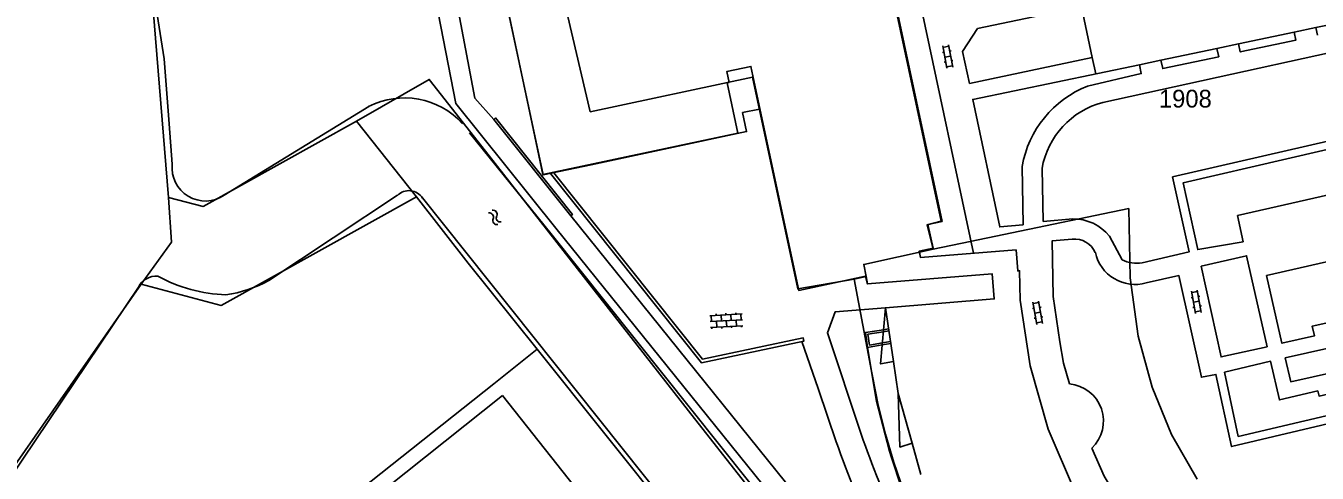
# Model space of a CAD drawing. Extents: x 148816 to 151297, y 399515 to 402500.
# Drawn here: x 150394.7 to 150525.4, y 400714.6 to 400759.9 of the extents above; entities that cross this region are included whole.
import ezdxf

# ---------------------------------------------------------------- set-up
doc = ezdxf.new("R2010")
doc.units = 0
for name, color, linetype in [('B01 Hoofdgebouw  [T] Norm', 7, 'Continuous'), ('B01 hoofgebouw', 7, 'Continuous'), ('G01 perceelsgrens', 7, 'Continuous'), ('S02 Open verharding  Norm', 7, 'Continuous'), ('S05 Water  Norm', 7, 'Continuous'), ('T01 Muur  [D] Gem', 7, 'Continuous'), ('T09 Insteek water  [T] Norm', 7, 'Continuous'), ('V00 Kant verharding algemeen  [T] Norm', 7, 'Continuous'), ('V00 Kant verharding algemeen secundair  [T] Norm', 7, 'Continuous'), ('Z01 perceelnummer', 7, 'Continuous')]:
    doc.layers.add(name, color=color, linetype=linetype)

msp = doc.modelspace()

# ---------------------------------------------------------------- linework, layer by layer
at = {"layer": 'B01 Hoofdgebouw  [T] Norm'}
for p, q in [((150445.93, 400750), (150443.41, 400761.93)), ((150447.03, 400744.86), (150445.93, 400750)), ((150466.76, 400749.04), (150447.03, 400744.86)), ((150494.95, 400737.22), (150495.12, 400735.09)), ((150481.72, 400731.36), (150482.53, 400725.9)), ((150483, 400722.67), (150484.42, 400717.63))]:
    msp.add_line(p, q, dxfattribs=at)
for points in [[(150467.82, 400786.94), (150473.64, 400788.19), (150473.49, 400788.91), (150480.48, 400790.42), (150483.76, 400775.12), (150485.54, 400775.51), (150485.13, 400777.4), (150497.8, 400780.08), (150500.5, 400767.4), (150487.81, 400764.73), (150487.73, 400765.1), (150482.37, 400763.97), (150487.47, 400740.1)], [(150485.31, 400714.47), (150484.42, 400717.63), (150483.18, 400717.24), (150483, 400722.67), (150482.53, 400725.9), (150481.23, 400725.67), (150481.72, 400731.36), (150492.74, 400732.25), (150492.54, 400734.78), (150479.89, 400733.77), (150479.71, 400734.56), (150472.94, 400733.11), (150468.1, 400755.81), (150465.66, 400755.29), (150465.89, 400754.19), (150465.68, 400754.15), (150466.76, 400749.04)], [(150487.47, 400740.1), (150486.03, 400739.8), (150486.54, 400737.38), (150485.13, 400737.08), (150485.27, 400736.45), (150494.95, 400737.22), (150495.12, 400735.09), (150495.31, 400735.1), (150495.38, 400732.14), (150496.37, 400725.47), (150498.19, 400719.05), (150500.86, 400712.86), (150504.29, 400707.1), (150508.48, 400701.82), (150513.23, 400697.01), (150518.7, 400693.14), (150520.33, 400692.23), (150521.62, 400694.54), (150517.81, 400696.66), (150521.82, 400703.84), (150526.28, 400701.35)]]:
    msp.add_lwpolyline(points, dxfattribs=at)
at = {"layer": 'B01 hoofgebouw'}
for points in [[(150451.93, 400745.85), (150447.04, 400744.81), (150443.41, 400761.87), (150449.04, 400763.06), (150448.96, 400763.4), (150456.48, 400764.98), (150451.63, 400787.73), (150453.13, 400788.05), (150452.62, 400790.46), (150459.6, 400791.94), (150459.32, 400793.26), (150466.15, 400794.71), (150467.68, 400787.59), (150480.48, 400790.4), (150483.75, 400775.09), (150485.53, 400775.47), (150485.12, 400777.39), (150497.79, 400780.09), (150498.84, 400775.21)], [(150487.37, 400740.12), (150482.41, 400763.38), (150500.55, 400767.25), (150498.84, 400775.21)], [(150449.04, 400763.06), (150451.83, 400751.22), (150468.26, 400754.72), (150472.84, 400733.26), (150478.54, 400734.27)], [(150443.41, 400761.87), (150447.04, 400744.81), (150466.76, 400749.04), (150465.68, 400754.15), (150465.89, 400754.19), (150465.66, 400755.29), (150468.1, 400755.81)], [(150468.95, 400751.49), (150467.25, 400751.13), (150467.66, 400749.2), (150451.93, 400745.85)], [(150409.4, 400738.01), (150406.32, 400733.75), (150414.45, 400731.6), (150434.21, 400742.59), (150428.16, 400750.27), (150412.61, 400741.62), (150409.1, 400742.54), (150409.4, 400738.01)], [(150487.37, 400740.12), (150485.95, 400739.76), (150486.57, 400737.28)], [(150486.57, 400737.28), (150485.16, 400736.98)], [(150526.28, 400701.35), (150521.82, 400703.84), (150517.81, 400696.66), (150521.62, 400694.54), (150520.33, 400692.23), (150518.7, 400693.14), (150513.23, 400697.01), (150508.48, 400701.82), (150504.29, 400707.1), (150500.86, 400712.86), (150498.19, 400719.05), (150496.37, 400725.47), (150495.38, 400732.14), (150495.31, 400735.1), (150495.12, 400735.09), (150494.95, 400737.22), (150485.27, 400736.45), (150485.16, 400736.98)], [(150479.89, 400733.77), (150479.78, 400734.54), (150478.54, 400734.27)], [(150479.89, 400733.77), (150492.54, 400734.78), (150492.74, 400732.25), (150481.72, 400731.36), (150481.23, 400725.67), (150482.53, 400725.9), (150483, 400722.67), (150483.18, 400717.24), (150484.42, 400717.63), (150485.31, 400714.47)]]:
    msp.add_lwpolyline(points, dxfattribs=at)
at = {"layer": 'G01 perceelsgrens'}
for points in [[(150409.1, 400742.54), (150407.29, 400764.9), (150404.52, 400794.9), (150402.77, 400812.46), (150386.38, 400824.54), (150381.97, 400826.72)], [(150428.16, 400750.27), (150435.52, 400754.48), (150441.58, 400746.74)], [(150409.1, 400742.54), (150412.61, 400741.62), (150428.16, 400750.27)], [(150446.44, 400727.15), (150439.47, 400735.86), (150434.21, 400742.59), (150428.16, 400750.27)], [(150441.58, 400746.74), (150461.79, 400720.93)], [(150370.07, 400500), (150364.31, 400510.65), (150343.9, 400538.77), (150328.46, 400555.76), (150313.53, 400572.26), (150301.64, 400579.11), (150295.43, 400584.76), (150288.96, 400595.19), (150291.22, 400604.99), (150318.19, 400634.66), (150340.67, 400659.51), (150365.18, 400684.1), (150373.91, 400692.93), (150390.96, 400711.75), (150406.32, 400733.75), (150409.4, 400738.01), (150409.1, 400742.54)], [(150490.31, 400738.06), (150506.36, 400741.4)], [(150506.36, 400741.4), (150506.5, 400734.39)], [(150486.57, 400737.28), (150490.31, 400738.06)], [(150478.54, 400734.27), (150479.78, 400734.54), (150479.52, 400735.75), (150486.57, 400737.28)], [(150480.31, 400724.94), (150478.54, 400734.27)], [(150506.5, 400734.39), (150507.33, 400728.48)], [(150507.33, 400728.48), (150508.72, 400723.3)], [(150442.05, 400723.66), (150446.44, 400727.15)], [(150602.69, 400634.67), (150579.89, 400642.95), (150546.96, 400641.65), (150515.74, 400640.31), (150504.01, 400654.77), (150473.85, 400692.85), (150446.44, 400727.15)], [(150480.41, 400724.42), (150480.31, 400724.94)], [(150442.05, 400723.66), (150395.48, 400686.68)], [(150481, 400721.48), (150480.41, 400724.42)], [(150508.72, 400723.3), (150510.68, 400718.51)], [(150461.79, 400720.93), (150473.86, 400705.51), (150520, 400647.77), (150579.92, 400649.92), (150592.46, 400646.68), (150600.93, 400642.95)], [(150481.74, 400718.57), (150481, 400721.48)], [(150482.57, 400715.7), (150481.74, 400718.57)], [(150510.68, 400718.51), (150513.29, 400713.99)], [(150483.56, 400712.86), (150482.57, 400715.7)]]:
    msp.add_lwpolyline(points, dxfattribs=at)
at = {"layer": 'S02 Open verharding  Norm'}
for p, q in [((150487.64, 400757.24), (150487.49, 400757.21)), ((150487.52, 400757.88), (150487.95, 400755.62)), ((150487.55, 400757.73), (150488.13, 400757.84)), ((150488.11, 400757.99), (150488.54, 400755.73)), ((150488.38, 400757.38), (150488.23, 400757.35)), ((150487.83, 400756.26), (150487.68, 400756.23)), ((150488.32, 400756.86), (150487.73, 400756.75)), ((150487.92, 400755.77), (150488.51, 400755.88)), ((150488.56, 400756.4), (150488.42, 400756.37)), ((150512.82, 400732.41), (150512.67, 400732.38)), ((150512.71, 400733.05), (150513.11, 400730.78)), ((150512.74, 400732.9), (150513.33, 400733)), ((150513.3, 400733.15), (150513.7, 400730.89)), ((150513.56, 400732.54), (150513.41, 400732.51)), ((150496.76, 400731.3), (150496.61, 400731.27)), ((150496.65, 400731.94), (150497.04, 400729.67)), ((150496.67, 400731.79), (150497.27, 400731.89)), ((150497.24, 400732.04), (150497.63, 400729.77)), ((150497.5, 400731.42), (150497.35, 400731.4)), ((150512.99, 400731.42), (150512.85, 400731.4)), ((150513.5, 400732.02), (150512.91, 400731.92)), ((150513.08, 400730.93), (150513.67, 400731.03)), ((150513.73, 400731.55), (150513.58, 400731.53)), ((150463.92, 400730.55), (150467.22, 400730.74)), ((150463.96, 400729.96), (150467.25, 400730.14)), ((150464.07, 400730.56), (150464.11, 400729.96)), ((150464.57, 400730.59), (150464.56, 400730.74)), ((150464.6, 400729.99), (150464.64, 400729.39)), ((150465.07, 400730.62), (150465.1, 400730.02)), ((150465.57, 400730.65), (150465.56, 400730.8)), ((150465.6, 400730.05), (150465.64, 400729.45)), ((150466.07, 400730.67), (150466.1, 400730.08)), ((150466.57, 400730.7), (150466.56, 400730.85)), ((150466.63, 400729.51), (150466.6, 400730.1)), ((150467.07, 400730.73), (150467.1, 400730.13)), ((150496.93, 400730.31), (150496.78, 400730.29)), ((150497.43, 400730.9), (150496.84, 400730.8)), ((150497.01, 400729.82), (150497.6, 400729.92)), ((150497.67, 400730.44), (150497.52, 400730.41)), ((150463.99, 400729.36), (150467.28, 400729.54)), ((150464.14, 400729.36), (150464.15, 400729.22)), ((150465.14, 400729.42), (150465.14, 400729.27)), ((150466.14, 400729.48), (150466.14, 400729.33)), ((150467.13, 400729.53), (150467.14, 400729.38))]:
    msp.add_line(p, q, dxfattribs=at)
at = {"layer": 'S05 Water  Norm'}
for centre, start, end in [((150441.6, 400740.54), 335.892, 99.747), ((150441.96, 400740.82), 335.892, 99.747), ((150442.38, 400740.2), 155.8919, 279.747), ((150442.73, 400740.47), 155.8919, 279.747)]:
    msp.add_arc(centre, 0.425, start, end, dxfattribs=at)
at = {"layer": 'T01 Muur  [D] Gem'}
msp.add_line((150468.1, 400755.81), (150465.66, 400755.29), dxfattribs=at)
msp.add_lwpolyline([(150442.06, 400750.44), (150449.85, 400740.66), (150450.01, 400740.79), (150442.22, 400750.58)], close=True, dxfattribs=at)
for points in [[(150448.14, 400745.04), (150463.2, 400726.14), (150473.4, 400728.31), (150473.47, 400727.99), (150463.08, 400725.79), (150447.79, 400744.97)], [(150481.4, 400727.59), (150479.92, 400727.34), (150479.7, 400728.85), (150481.53, 400729.13)], [(150481.42, 400727.8), (150480.1, 400727.58), (150479.94, 400728.67), (150481.51, 400728.92)], [(150481.51, 400728.92), (150482.07, 400729.01)], [(150481.53, 400729.13), (150482.03, 400729.21)], [(150482.26, 400727.73), (150481.4, 400727.59)], [(150482.22, 400727.94), (150481.42, 400727.8)]]:
    msp.add_lwpolyline(points, dxfattribs=at)
at = {"layer": 'T09 Insteek water  [T] Norm'}
for p, q in [((150408.65, 400756.57), (150409.16, 400750)), ((150465.89, 400754.19), (150465.68, 400754.15)), ((150414.74, 400742.76), (150429.38, 400751.73)), ((150409.16, 400750), (150409.48, 400745.9)), ((150447.83, 400738.88), (150439.6, 400749.09)), ((150432.31, 400742.75), (150419.27, 400734.13)), ((150500, 400660.88), (150434.83, 400742.48)), ((150406.07, 400733.44), (150390.54, 400710.37))]:
    msp.add_line(p, q, dxfattribs=at)
for points in [[(150408.65, 400756.57), (150405.2, 400778.63), (150405.13, 400779.24), (150405.21, 400779.57), (150405.41, 400779.92), (150406.69, 400781.58), (150407.11, 400782.57), (150407.88, 400783.91), (150408.17, 400785.53), (150408.42, 400787.53), (150407.9, 400790.23), (150407.81, 400790.79), (150407.4, 400804.56)], [(150447.83, 400738.88), (150518.98, 400649.73)]]:
    msp.add_lwpolyline(points, dxfattribs=at)
for centre, radius, start, end in [((150433.02, 400744.74), 7.88, 41.8662, 117.5241), ((150412.84, 400745.55), 3.38, 173.9963, 304.3328), ((150433.46, 400741.6), 1.62, 32.5863, 135.1827), ((150407.84, 400732.59), 1.97, 84.8446, 154.4551), ((150415.5, 400748.4), 15.74, 241.6309, 267.887), ((150413.18, 400745.07), 12.52, 277.9934, 299.1134)]:
    msp.add_arc(centre, radius, start, end, dxfattribs=at)
at = {"layer": 'V00 Kant verharding algemeen  [T] Norm'}
for p, q in [((150448.33, 400739.43), (150438.22, 400752.06)), ((150442.94, 400722.46), (150382.38, 400674.32)), ((150500, 400650.6), (150442.94, 400722.46))]:
    msp.add_line(p, q, dxfattribs=at)
for points in [[(150438.22, 400752.06), (150435.69, 400765.07), (150420.5, 400761.92), (150409.49, 400813.32)], [(150440.12, 400752.58), (150437.28, 400767.6), (150422.02, 400764.37), (150420.11, 400773.5), (150423.04, 400774.21), (150420.54, 400785.83), (150417.54, 400785.35), (150411.65, 400812.75)], [(150536.88, 400774.35), (150525.21, 400772.09), (150527.7, 400760.23), (150525.32, 400759.74), (150525.47, 400758.96)], [(150483.02, 400760.97), (150485.41, 400761.48), (150490.65, 400736.88)], [(150503.74, 400752.16), (150538.49, 400759.78)], [(150495.56, 400745.68), (150495.67, 400739.77), (150493.3, 400739.55), (150490.56, 400752.46), (150507.46, 400755.97)], [(150507.46, 400755.97), (150507.63, 400755.08), (150502.2, 400753.82)], [(150442.06, 400750.44), (150440.12, 400752.58)], [(150508.12, 400733.87), (150511.44, 400734.61), (150513.73, 400724.32), (150515.19, 400724.61), (150516.78, 400717.29), (150539.35, 400722.65), (150533.59, 400749.87), (150510.81, 400744.61), (150512.48, 400737.02), (150507.72, 400735.9)], [(150516.06, 400724.85), (150520.73, 400725.94), (150521.63, 400722.03), (150525.51, 400722.93), (150525.65, 400722.41), (150529.56, 400723.33), (150529.43, 400723.82), (150533.36, 400724.68), (150529.13, 400743.36), (150517.39, 400740.7), (150517.94, 400738.05), (150513.36, 400737.25), (150511.86, 400744), (150532.89, 400748.86), (150538.28, 400723.2), (150517.45, 400718.33), (150516.06, 400724.85)], [(150500.7, 400740.35), (150497.7, 400740.11), (150497.58, 400745.48)], [(150479.74, 400703.61), (150449.85, 400740.66)], [(150478.21, 400702.38), (150448.33, 400739.43)], [(150500.37, 400723.65), (150499.76, 400725.75), (150499.37, 400727.91), (150498.72, 400732.49), (150498.62, 400738.15), (150500.64, 400738.31)], [(150505.7, 400736.21), (150504.4, 400738.62)], [(150513.69, 400735.57), (150515.72, 400726.38), (150520.37, 400727.41), (150518.3, 400736.63), (150513.69, 400735.57)], [(150520.32, 400734.62), (150521.88, 400727.77), (150525.17, 400728.51), (150524.94, 400729.49), (150526.93, 400729.94), (150527.17, 400728.97), (150530.64, 400729.76), (150529.07, 400736.62), (150520.32, 400734.62)], [(150481.72, 400731.36), (150476.64, 400730.96), (150475.85, 400728.83), (150479.27, 400718.56)], [(150473.25, 400727.95), (150474.89, 400723.18), (150476.77, 400717.69)], [(150482.13, 400716.82), (150480.81, 400721.89), (150479.92, 400727.34)], [(150531.53, 400725.82), (150530.96, 400728.26), (150522.22, 400726.28), (150522.77, 400723.86), (150531.53, 400725.82)], [(150506.48, 400709.94), (150503.89, 400714.29), (150502.63, 400717.15)]]:
    msp.add_lwpolyline(points, dxfattribs=at)
for points in [[(150490.23, 400754.07), (150489.54, 400757.33), (150491.05, 400759.64), (150501.57, 400761.84), (150502.67, 400756.72)], [(150523.12, 400759.29), (150517.48, 400758.09), (150517.65, 400757.27), (150523.3, 400758.47)], [(150515.48, 400756.78), (150515.3, 400757.63), (150509.62, 400756.43), (150509.8, 400755.58)]]:
    msp.add_lwpolyline(points, close=True, dxfattribs=at)
for centre, radius, start, end in [((150506.2, 400743.78), 10.81, 111.7679, 169.8691), ((150505.93, 400743.96), 8.49, 104.9766, 169.656), ((150500.81, 400735.76), 4.59, 38.4629, 91.3559), ((150500.86, 400736.01), 2.31, 23.7982, 95.4876), ((150507.01, 400737.85), 4.13, 192.6385, 285.5881), ((150507.2, 400739.2), 3.34, 243.2614, 278.9359), ((150500.02, 400719.88), 3.78, 313.5606, 84.7439), ((150561.83, 400747.07), 87.35, 199.0535, 212.4063), ((150561.83, 400747.07), 89.99, 199.0535, 212.4063), ((150547.67, 400736.89), 68.54, 197.0275, 214.4269)]:
    msp.add_arc(centre, radius, start, end, dxfattribs=at)
at = {"layer": 'V00 Kant verharding algemeen secundair  [T] Norm'}
for p, q in [((150523.12, 400759.29), (150525.32, 400759.74)), ((150517.48, 400758.09), (150515.3, 400757.63)), ((150502.67, 400756.72), (150503.03, 400755.05)), ((150509.62, 400756.43), (150507.46, 400755.97))]:
    msp.add_line(p, q, dxfattribs=at)

# ---------------------------------------------------------------- texts
at = {"layer": 'Z01 perceelnummer'}
msp.add_text('1908', height=1.8, dxfattribs=at).set_placement((150509.42, 400751.64))

doc.saveas('drawing.dxf')
